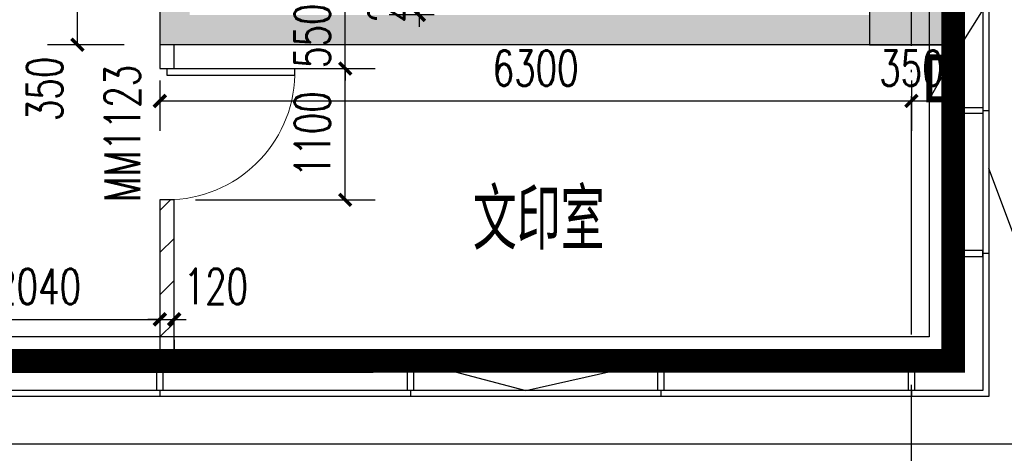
# Model space of a CAD drawing. Extents: x 797781 to 1255204, y 21234 to 1024248.
# Tile 577 of 656: x 981433 to 989687, y 566387 to 570022. Entities that reach past the tile are written whole.
import ezdxf

# ---------------------------------------------------------------- set-up
doc = ezdxf.new("R2010")
doc.units = 0
doc.header["$LTSCALE"] = 1000
doc.header["$MEASUREMENT"] = 0
doc.linetypes.add('230303生产综合楼-平面图_t8$0$DOTE', pattern=[2.42, 2, -0.2, 0.02, -0.2])
doc.linetypes.add('__DASH', pattern=[0.35, 0.25, -0.1])
for name, color, linetype in [('230303生产综合楼-平面图_t8$0$3T_WOOD', 21, 'Continuous'), ('230303生产综合楼-平面图_t8$0$COLUMN', 40, 'Continuous'), ('230303生产综合楼-平面图_t8$0$CURTWALL', 4, 'Continuous'), ('230303生产综合楼-平面图_t8$0$DIM_LEAD', 3, 'Continuous'), ('230303生产综合楼-平面图_t8$0$DIM_SYMB', 3, 'Continuous'), ('230303生产综合楼-平面图_t8$0$DOTE', 1, '230303生产综合楼-平面图_t8$0$DOTE'), ('230303生产综合楼-平面图_t8$0$PUB_DIM', 3, 'Continuous'), ('230303生产综合楼-平面图_t8$0$PUB_HATCH', 8, 'Continuous'), ('230303生产综合楼-平面图_t8$0$PUB_TEXT', 7, 'Continuous'), ('230303生产综合楼-平面图_t8$0$WALL', 40, 'Continuous'), ('230303生产综合楼-平面图_t8$0$WALL-MOVE', 6, 'Continuous'), ('230303生产综合楼-平面图_t8$0$WINDOW', 4, 'Continuous'), ('230303生产综合楼-平面图_t8$0$WINDOW_TEXT', 7, 'Continuous'), ('230303生产综合楼-平面图_t8$0$条件', 7, 'Continuous'), ('230303生产综合楼-平面图_t8$0$水管', 4, 'Continuous'), ('230303生产综合楼-平面图_t8$0$看线', 115, 'Continuous'), ('DIM_SYMB', 3, 'Continuous'), ('PUB_HATCH', 8, 'Continuous')]:
    doc.layers.add(name, color=color, linetype=linetype)
doc.styles.add('230303生产综合楼-平面图_t8$0$_TCH_DIM', font='SIMPLEX', dxfattribs={"bigfont": 'GBCBIG'})
doc.styles.add('230303生产综合楼-平面图_T8$0$_TCH_DIM_T3', font='SIMPLEX', dxfattribs={"width": 0.705882, "bigfont": 'GBCBIG'})
doc.styles.add('230303生产综合楼-平面图_t8$0$_TCH_WINDOW', font='SIMPLEX', dxfattribs={"height": 3.5, "bigfont": 'GBCBIG'})
doc.dimstyles.new('230303生产综合楼-平面图_T8$0$_TCH_ARCH&&100', dxfattribs={"dimtxt": 297.5, "dimasz": 100, "dimexe": 250, "dimexo": 300, "dimgap": 126.25, "dimtad": 1, "dimdec": 0, "dimzin": 0, "dimdsep": 46, "dimtxsty": '230303生产综合楼-平面图_T8$0$_TCH_DIM_T3', "dimblk": '230303生产综合楼-平面图_t8$0$_ArchTick', "dimcen": 0.09, "dimclrt": 7, "dimazin": 2, "dimtfac": 1, "dimtdec": 0, "dimtix": 1, "dimtmove": 2, "dimatfit": 3, "dimfxl": 1, "dimtolj": 1, "dimtzin": 0, "dimarcsym": 0})
pattern_1 = [(45, (0, 179.5), (-176.776766, 176.776766), [])]

# ---------------------------------------------------------------- blocks, each defined once
blk = doc.blocks.new('AQ6-8')
at = {"color": 6, "linetype": '__DASH', "ltscale": 4, "const_width": 200}
blk.add_lwpolyline([(1116821.3, 565087.5), (1116821.3, 562087.5), (1110171.3, 562086.9)], dxfattribs=at)
at = {"color": 2, "linetype": '230303生产综合楼-平面图_t8$0$DOTE', "ltscale": 2, "const_width": 200}
blk.add_lwpolyline([(1030371.3, 562087.5), (1110171.3, 562086.9)], dxfattribs=at)
at = {"layer": 'DIM_SYMB'}
blk.add_lwpolyline([(1112688.1, 560759.6, 0, 0, 0), (1115103.7, 560759.6, 0, 0, 0), (1115103.7, 561787.5, 80, 0, 0), (1115103.7, 562087.5, 0, 0, 0)], format="xyseb", dxfattribs=at)
blk = doc.blocks.new('230303生产综合楼-平面图_t8$0$6WLGJ')
at = {"layer": '230303生产综合楼-平面图_t8$0$3T_WOOD'}
for points in [[(1106291.4, 367911.9), (1106291.4, 367861.9), (1106541.3, 367861.9), (1106541.3, 367911.9)], [(1099666.3, 366736.9), (1099616.3, 366736.9), (1099616.3, 366986.9), (1099666.3, 366986.9)], [(1101766.3, 366736.9), (1101716.3, 366736.9), (1101716.3, 366986.9), (1101766.3, 366986.9)], [(1103866.3, 366736.9), (1103816.3, 366736.9), (1103816.3, 366986.9), (1103866.3, 366986.9)], [(1105966.3, 366736.9), (1105916.3, 366736.9), (1105916.3, 366986.9), (1105966.3, 366986.9)]]:
    blk.add_lwpolyline(points, close=True, dxfattribs=at)
for points in [[(1106591.3, 367886.9), (1106541.3, 367886.9)], [(1099641.3, 366736.9), (1099641.4, 366686.9)], [(1101741.3, 366736.9), (1101741.4, 366686.9)], [(1103841.3, 366736.9), (1103841.4, 366686.9)], [(1105941.3, 366736.9), (1105941.4, 366686.9)], [(1105941.3, 366736.9), (1105941.4, 366686.9)]]:
    blk.add_lwpolyline(points, dxfattribs=at)
blk = doc.blocks.new('230303生产综合楼-平面图_t8$0$_ArchTick')
at = {"color": 0, "linetype": 'ByBlock', "const_width": 0.3}
blk.add_lwpolyline([(-0.5, -0.5), (0.5, 0.5)], dxfattribs=at)
blk = doc.blocks.new('*D6270')
at = {"layer": '230303生产综合楼-平面图_t8$0$PUB_DIM', "color": 0, "lineweight": -2, "transparency": 16777216}
for p, q in [((808848.3, 174948.9), (808207.7, 174948.9)), ((808457.7, 174598.9), (808457.7, 174948.9)), ((808848.3, 174598.9), (808207.7, 174598.9))]:
    blk.add_line(p, q, dxfattribs=at)
at = {"layer": 'Defpoints', "color": 0, "transparency": 16777216}
for p in [(808457.7, 174948.9), (809148.3, 174948.9), (809148.3, 174598.9)]:
    blk.add_point(p, dxfattribs=at)
at = {"layer": '230303生产综合楼-平面图_t8$0$PUB_DIM', "color": 0, "lineweight": -2, "transparency": 16777216, "xscale": 100, "yscale": 100, "zscale": 100}
for p, rotation in [((808457.7, 174948.9), 90), ((808457.7, 174598.9), 270)]:
    blk.add_blockref('230303生产综合楼-平面图_t8$0$_ArchTick', p, dxfattribs=dict(at, rotation=rotation))
at = {"layer": '230303生产综合楼-平面图_t8$0$PUB_DIM', "color": 7, "transparency": 16777216, "insert": (808182.7, 174228.9), "char_height": 297.5, "attachment_point": 5, "rotation": 90, "style": '230303生产综合楼-平面图_T8$0$_TCH_DIM_T3'}
blk.add_mtext('\\A1;350', dxfattribs=at)
blk = doc.blocks.new('*D6276')
at = {"layer": '230303生产综合楼-平面图_t8$0$PUB_DIM', "color": 0, "lineweight": -2, "transparency": 16777216}
for p, q in [((809148.3, 174298.9), (809148.3, 173877.8)), ((815448.3, 174298.9), (815448.3, 173877.8)), ((809148.3, 174127.8), (815448.3, 174127.8))]:
    blk.add_line(p, q, dxfattribs=at)
at = {"layer": 'Defpoints', "color": 0, "transparency": 16777216}
for p in [(809148.3, 174598.9), (815448.3, 174598.9), (815448.3, 174127.8)]:
    blk.add_point(p, dxfattribs=at)
at = {"layer": '230303生产综合楼-平面图_t8$0$PUB_DIM', "color": 0, "lineweight": -2, "transparency": 16777216, "xscale": 100, "yscale": 100, "zscale": 100, "rotation": 180}
blk.add_blockref('230303生产综合楼-平面图_t8$0$_ArchTick', (809148.3, 174127.8), dxfattribs=at)
at = {"layer": '230303生产综合楼-平面图_t8$0$PUB_DIM', "color": 0, "lineweight": -2, "transparency": 16777216, "xscale": 100, "yscale": 100, "zscale": 100}
blk.add_blockref('230303生产综合楼-平面图_t8$0$_ArchTick', (815448.3, 174127.8), dxfattribs=at)
at = {"layer": '230303生产综合楼-平面图_t8$0$PUB_DIM', "color": 7, "transparency": 16777216, "insert": (812298.3, 174402.8), "char_height": 297.5, "attachment_point": 5, "style": '230303生产综合楼-平面图_T8$0$_TCH_DIM_T3'}
blk.add_mtext('\\A1;6300', dxfattribs=at)
blk = doc.blocks.new('*D6277')
at = {"layer": '230303生产综合楼-平面图_t8$0$PUB_DIM', "color": 0, "lineweight": -2, "transparency": 16777216}
for p, q in [((815448.3, 174298.9), (815448.3, 173877.8)), ((815798.3, 174298.9), (815798.3, 173877.8)), ((815448.3, 174127.8), (815798.3, 174127.8))]:
    blk.add_line(p, q, dxfattribs=at)
at = {"layer": 'Defpoints', "color": 0, "transparency": 16777216}
for p in [(815448.3, 174598.9), (815798.3, 174598.9), (815798.3, 174127.8)]:
    blk.add_point(p, dxfattribs=at)
at = {"layer": '230303生产综合楼-平面图_t8$0$PUB_DIM', "color": 0, "lineweight": -2, "transparency": 16777216, "xscale": 100, "yscale": 100, "zscale": 100, "rotation": 180}
blk.add_blockref('230303生产综合楼-平面图_t8$0$_ArchTick', (815448.3, 174127.8), dxfattribs=at)
at = {"layer": '230303生产综合楼-平面图_t8$0$PUB_DIM', "color": 0, "lineweight": -2, "transparency": 16777216, "xscale": 100, "yscale": 100, "zscale": 100}
blk.add_blockref('230303生产综合楼-平面图_t8$0$_ArchTick', (815798.3, 174127.8), dxfattribs=at)
at = {"layer": '230303生产综合楼-平面图_t8$0$PUB_DIM', "color": 7, "transparency": 16777216, "insert": (815448.3, 174402.8), "char_height": 297.5, "attachment_point": 5, "style": '230303生产综合楼-平面图_T8$0$_TCH_DIM_T3'}
blk.add_mtext('\\A1;350', dxfattribs=at)
blk = doc.blocks.new('*D6279')
at = {"layer": '230303生产综合楼-平面图_t8$0$PUB_DIM', "color": 0, "lineweight": -2, "transparency": 16777216}
for p, q in [((811321.5, 175099), (811321.5, 175199)), ((811448.3, 175099), (811071.5, 175099)), ((811321.5, 174848.9), (811321.5, 175099)), ((811448.3, 174848.9), (811071.5, 174848.9)), ((811321.5, 174848.9), (811321.5, 174748.9))]:
    blk.add_line(p, q, dxfattribs=at)
at = {"layer": 'Defpoints', "color": 0, "transparency": 16777216}
for p in [(811321.5, 175099), (811748.3, 175099), (811748.3, 174848.9)]:
    blk.add_point(p, dxfattribs=at)
at = {"layer": '230303生产综合楼-平面图_t8$0$PUB_DIM', "color": 0, "lineweight": -2, "transparency": 16777216, "xscale": 100, "yscale": 100, "zscale": 100}
for p, rotation in [((811321.5, 175099), 270), ((811321.5, 174848.9), 90)]:
    blk.add_blockref('230303生产综合楼-平面图_t8$0$_ArchTick', p, dxfattribs=dict(at, rotation=rotation))
at = {"layer": '230303生产综合楼-平面图_t8$0$PUB_DIM', "color": 7, "transparency": 16777216, "insert": (811046.5, 175053.2), "char_height": 297.5, "attachment_point": 5, "rotation": 90, "style": '230303生产综合楼-平面图_T8$0$_TCH_DIM_T3'}
blk.add_mtext('\\A1;250', dxfattribs=at)
blk = doc.blocks.new('*D6280')
at = {"layer": '230303生产综合楼-平面图_t8$0$PUB_DIM', "color": 0, "lineweight": -2, "transparency": 16777216}
for p, q in [((816985.2, 174948.5), (816985.3, 175048.5)), ((816398.2, 174948.8), (817235.2, 174948.4)), ((816984.9, 174298.6), (816985.2, 174948.5)), ((816397.9, 174298.9), (817234.9, 174298.5)), ((816984.9, 174298.6), (816984.9, 174198.6))]:
    blk.add_line(p, q, dxfattribs=at)
at = {"layer": 'Defpoints', "color": 0, "transparency": 16777216}
for p in [(816098.2, 174948.9), (816985.2, 174948.5), (816097.9, 174299)]:
    blk.add_point(p, dxfattribs=at)
at = {"layer": '230303生产综合楼-平面图_t8$0$PUB_DIM', "color": 0, "lineweight": -2, "transparency": 16777216, "xscale": 100, "yscale": 100, "zscale": 100}
for p, rotation in [((816985.2, 174948.5), 269.9726652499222), ((816984.9, 174298.6), 89.97266524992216)]:
    blk.add_blockref('230303生产综合楼-平面图_t8$0$_ArchTick', p, dxfattribs=dict(at, rotation=rotation))
at = {"layer": '230303生产综合楼-平面图_t8$0$PUB_DIM', "color": 7, "transparency": 16777216, "insert": (816710.1, 174623.7), "char_height": 297.5, "attachment_point": 5, "rotation": 89.97267, "style": '230303生产综合楼-平面图_T8$0$_TCH_DIM_T3'}
blk.add_mtext('\\A1;650', dxfattribs=at)
blk = doc.blocks.new('*D5064')
at = {"layer": '230303生产综合楼-平面图_t8$0$PUB_DIM', "color": 0, "lineweight": -2, "transparency": 16777216}
for p, q in [((980568, 567510.2), (982608, 567510.2)), ((980568, 567337.2), (980568, 567260.2)), ((982608, 567337.2), (982608, 567260.2))]:
    blk.add_line(p, q, dxfattribs=at)
at = {"layer": 'Defpoints', "color": 0, "transparency": 16777216}
for p in [(980568, 567637.2), (982608, 567637.2), (982608, 567510.2)]:
    blk.add_point(p, dxfattribs=at)
at = {"layer": '230303生产综合楼-平面图_t8$0$PUB_DIM', "color": 0, "lineweight": -2, "transparency": 16777216, "xscale": 100, "yscale": 100, "zscale": 100, "rotation": 180}
blk.add_blockref('230303生产综合楼-平面图_t8$0$_ArchTick', (980568, 567510.2), dxfattribs=at)
at = {"layer": '230303生产综合楼-平面图_t8$0$PUB_DIM', "color": 0, "lineweight": -2, "transparency": 16777216, "xscale": 100, "yscale": 100, "zscale": 100}
blk.add_blockref('230303生产综合楼-平面图_t8$0$_ArchTick', (982608, 567510.2), dxfattribs=at)
at = {"layer": '230303生产综合楼-平面图_t8$0$PUB_DIM', "color": 7, "transparency": 16777216, "insert": (981588, 567785.2), "char_height": 297.5, "attachment_point": 5, "style": '230303生产综合楼-平面图_T8$0$_TCH_DIM_T3'}
blk.add_mtext('\\A1;2040', dxfattribs=at)
blk = doc.blocks.new('*D5065')
at = {"layer": '230303生产综合楼-平面图_t8$0$PUB_DIM', "color": 0, "lineweight": -2, "transparency": 16777216}
for p, q in [((982608, 567510.2), (982508, 567510.2)), ((982608, 567510.2), (982728, 567510.2)), ((982728, 567510.2), (982828, 567510.2)), ((982608, 567337.2), (982608, 567260.2)), ((982728, 567337.2), (982728, 567260.2))]:
    blk.add_line(p, q, dxfattribs=at)
at = {"layer": 'Defpoints', "color": 0, "transparency": 16777216}
for p in [(982608, 567637.2), (982728, 567637.2), (982728, 567510.2)]:
    blk.add_point(p, dxfattribs=at)
at = {"layer": '230303生产综合楼-平面图_t8$0$PUB_DIM', "color": 0, "lineweight": -2, "transparency": 16777216, "xscale": 100, "yscale": 100, "zscale": 100}
blk.add_blockref('230303生产综合楼-平面图_t8$0$_ArchTick', (982608, 567510.2), dxfattribs=at)
at = {"layer": '230303生产综合楼-平面图_t8$0$PUB_DIM', "color": 0, "lineweight": -2, "transparency": 16777216, "xscale": 100, "yscale": 100, "zscale": 100, "rotation": 180}
blk.add_blockref('230303生产综合楼-平面图_t8$0$_ArchTick', (982728, 567510.2), dxfattribs=at)
at = {"layer": '230303生产综合楼-平面图_t8$0$PUB_DIM', "color": 7, "transparency": 16777216, "insert": (983078, 567785.2), "char_height": 297.5, "attachment_point": 5, "style": '230303生产综合楼-平面图_T8$0$_TCH_DIM_T3'}
blk.add_mtext('\\A1;120', dxfattribs=at)
blk = doc.blocks.new('*D5115')
at = {"layer": '230303生产综合楼-平面图_t8$0$PUB_DIM', "color": 0, "lineweight": -2, "transparency": 16777216}
for p, q in [((982908, 569612.2), (984411.9, 569612.2)), ((984161.9, 568512.2), (984161.9, 569612.2)), ((982908, 568512.2), (984411.9, 568512.2))]:
    blk.add_line(p, q, dxfattribs=at)
at = {"layer": 'Defpoints', "color": 0, "transparency": 16777216}
for p in [(982608, 569612.2), (984161.9, 569612.2), (982608, 568512.2)]:
    blk.add_point(p, dxfattribs=at)
at = {"layer": '230303生产综合楼-平面图_t8$0$PUB_DIM', "color": 0, "lineweight": -2, "transparency": 16777216, "xscale": 100, "yscale": 100, "zscale": 100}
for p, rotation in [((984161.9, 569612.2), 90), ((984161.9, 568512.2), 270)]:
    blk.add_blockref('230303生产综合楼-平面图_t8$0$_ArchTick', p, dxfattribs=dict(at, rotation=rotation))
at = {"layer": '230303生产综合楼-平面图_t8$0$PUB_DIM', "color": 7, "transparency": 16777216, "insert": (983886.9, 569062.2), "char_height": 297.5, "attachment_point": 5, "rotation": 90, "style": '230303生产综合楼-平面图_T8$0$_TCH_DIM_T3'}
blk.add_mtext('\\A1;1100', dxfattribs=at)
blk = doc.blocks.new('*D5116')
at = {"layer": '230303生产综合楼-平面图_t8$0$PUB_DIM', "color": 0, "lineweight": -2, "transparency": 16777216}
for p, q in [((984161.9, 570162.2), (984161.9, 570262.2)), ((982908, 570162.2), (984411.9, 570162.2)), ((984161.9, 569612.2), (984161.9, 570162.2)), ((982908, 569612.2), (984411.9, 569612.2)), ((984161.9, 569612.2), (984161.9, 569512.2))]:
    blk.add_line(p, q, dxfattribs=at)
at = {"layer": 'Defpoints', "color": 0, "transparency": 16777216}
for p in [(982608, 570162.2), (984161.9, 570162.2), (982608, 569612.2)]:
    blk.add_point(p, dxfattribs=at)
at = {"layer": '230303生产综合楼-平面图_t8$0$PUB_DIM', "color": 0, "lineweight": -2, "transparency": 16777216, "xscale": 100, "yscale": 100, "zscale": 100}
for p, rotation in [((984161.9, 570162.2), 270), ((984161.9, 569612.2), 90)]:
    blk.add_blockref('230303生产综合楼-平面图_t8$0$_ArchTick', p, dxfattribs=dict(at, rotation=rotation))
at = {"layer": '230303生产综合楼-平面图_t8$0$PUB_DIM', "color": 7, "transparency": 16777216, "insert": (983886.9, 569887.2), "char_height": 297.5, "attachment_point": 5, "rotation": 90, "style": '230303生产综合楼-平面图_T8$0$_TCH_DIM_T3'}
blk.add_mtext('\\A1;550', dxfattribs=at)
blk = doc.blocks.new('_FZH')
blk.add_lwpolyline([(-0.5, -0.5), (0.5, -0.5), (0.5, 0.5), (-0.5, 0.5)], close=True)
at = {"layer": 'PUB_HATCH'}
blk.add_solid([(-0.5, -0.5), (0.5, -0.5), (-0.5, 0.5), (0.5, 0.5)], dxfattribs=at)
blk = doc.blocks.new('230303生产综合楼-平面图_t8$0$$DorLib2D$00000001')
for p, q in [((0.45, 0.975), (0.5, 0.975)), ((0.45, 0), (0.45, 0.975)), ((0.5, 0), (0.5, 0.975)), ((0.5, 0), (0.45, 0))]:
    blk.add_line(p, q)
at = {"lineweight": 13}
blk.add_arc((0.475, 0), 0.975, 91.46928, 180, dxfattribs=at)
blk = doc.blocks.new('230303生产综合楼-平面图_t8$0$HXT-3')
at = {"layer": '230303生产综合楼-平面图_t8$0$PUB_HATCH'}
for points in [[(815548.3, 178748.9), (815548.3, 174848.9), (815798.3, 174598.9), (815798.3, 178748.9)], [(809398.3, 174848.9), (809398.3, 175398.9), (809148.3, 175398.9), (809148.3, 174598.9)], [(811748.3, 174598.9), (811748.3, 174848.9), (809398.3, 174848.9), (809148.3, 174598.9)], [(812448.3, 174598.9), (812448.3, 174848.9), (811748.3, 174848.9), (811748.3, 174598.9)], [(815798.3, 174598.9), (815548.3, 174848.9), (812448.3, 174848.9), (812448.3, 174598.9)]]:
    blk.add_hatch(color=256, dxfattribs=at).paths.add_polyline_path(points)
at = {"layer": '230303生产综合楼-平面图_t8$0$DIM_LEAD'}
blk.add_line((815798.3, 174491.6), (816353.2, 175378.6), dxfattribs=at)
at = {"layer": '230303生产综合楼-平面图_t8$0$DIM_LEAD', "const_width": 40}
blk.add_lwpolyline([(815787.7, 174474.7, 1), (815808.9, 174508.6, 1)], format="xyb", close=True, dxfattribs=at)
at = {"layer": '230303生产综合楼-平面图_t8$0$WALL'}
for p, q in [((815798.3, 178748.9), (815798.3, 174598.9)), ((809148.3, 175398.9), (809148.3, 174598.9)), ((811748.3, 174598.9), (809148.3, 174598.9)), ((812448.3, 174598.9), (811748.3, 174598.9)), ((815798.3, 174598.9), (812448.3, 174598.9))]:
    blk.add_line(p, q, dxfattribs=at)
at = {"layer": '230303生产综合楼-平面图_t8$0$条件', "color": 1, "const_width": 50}
blk.add_lwpolyline([(815798.3, 174491.6), (815798.3, 174141.6), (815598.3, 174141), (815598.3, 174492.9), (815798.3, 174491.6)], dxfattribs=at)
at = {"layer": '230303生产综合楼-平面图_t8$0$条件', "color": 1}
blk.add_lwpolyline([(815598.3, 174141), (815798.3, 174491.6)], dxfattribs=at)
at = {"layer": '230303生产综合楼-平面图_t8$0$PUB_DIM'}
for base, p1, p2, angle, picture, middle in [((811321.5, 175099), (811748.3, 174848.9), (811748.3, 175099), 90, '*D6279', (811046.5, 175053.2)), ((808457.7, 174948.9), (809148.3, 174598.9), (809148.3, 174948.9), 90, '*D6270', (808182.7, 174228.9)), ((815798.3, 174127.8), (815448.3, 174598.9), (815798.3, 174598.9), 360, '*D6277', (815448.3, 174402.8))]:
    dim = blk.add_linear_dim(base=base, p1=p1, p2=p2, angle=angle, dimstyle='230303生产综合楼-平面图_T8$0$_TCH_ARCH&&100', dxfattribs=at)
    dim.commit()
    dim.dimension.update_dxf_attribs({"geometry": picture, "text_midpoint": middle, "dimtype": 161})
for p1, p2, distance, picture, middle in [((816097.9, 174299), (816098.2, 174948.9), -887, '*D6280', (816710.1, 174623.7)), ((809148.3, 174598.9), (815448.3, 174598.9), -471.1, '*D6276', (812298.3, 174402.8))]:
    dim = blk.add_aligned_dim(p1=p1, p2=p2, distance=distance, dimstyle='230303生产综合楼-平面图_T8$0$_TCH_ARCH&&100', dxfattribs=at)
    dim.commit()
    dim.dimension.update_dxf_attribs({"geometry": picture, "text_midpoint": middle})

msp = doc.modelspace()

# ---------------------------------------------------------------- hatches: boundary and pattern name
at = {"layer": '230303生产综合楼-平面图_t8$0$PUB_HATCH'}
h = msp.add_hatch(dxfattribs=at)
h.set_pattern_fill('普通砖', color=256, scale=100, style=0)
h.set_pattern_definition(pattern_1)
h.paths.add_polyline_path([(982608, 569812.2), (982608, 569612.2), (982728, 569612.2), (982728, 569812.2)])
h = msp.add_hatch(dxfattribs=at)
h.set_pattern_fill('普通砖', color=256, scale=100, style=0)
h.set_pattern_definition(pattern_1)
h.paths.add_polyline_path([(982728, 567162.2), (982728, 568512.2), (982608, 568512.2), (982608, 567162.2)])

# ---------------------------------------------------------------- linework, layer by layer
msp.add_line((989508, 569262.2), (989558, 569262.2))
msp.add_lwpolyline([(989258, 569287.2), (989508, 569287.2), (989508, 569237.2), (989258, 569237.2)], close=True)
at = {"layer": '230303生产综合楼-平面图_t8$0$CURTWALL'}
for points in [[(895858, 590262.2), (963708, 590262.2), (989558, 587582.3), (989558, 566862.2), (895858, 566862.2)], [(895908, 590212.2), (963705.4, 590212.2), (989508, 587537.2), (989508, 566912.2), (895908, 566912.2)], [(896158, 589962.2), (963692.5, 589962.2), (989258, 587311.8), (989258, 567162.2), (896158, 567162.2)]]:
    msp.add_lwpolyline(points, close=True, dxfattribs=at)
msp.add_lwpolyline([(984733, 567162.2), (985674.8, 566912.2), (986783, 567162.2)], dxfattribs=at)
at = {"layer": '230303生产综合楼-平面图_t8$0$DIM_SYMB', "color": 1}
msp.add_lwpolyline([(990847.7, 567711.3), (989958, 567711.3), (989558, 568774.8)], dxfattribs=at)
at = {"layer": '230303生产综合楼-平面图_t8$0$DOTE'}
msp.add_line((988908, 564962.2), (988908, 592962.2), dxfattribs=at)
at = {"layer": '230303生产综合楼-平面图_t8$0$PUB_HATCH', "color": 8}
for points in [[(896358, 576462.2), (896358, 589762.2), (963682.2, 589762.2), (989058, 587131.4), (989058, 567362.2), (896358, 567362.2), (896358, 573462.2)], [(989058, 569912.2), (989058, 567362.2), (896358, 567362.2), (896358, 569812.2)]]:
    msp.add_lwpolyline(points, dxfattribs=at)
at = {"layer": '230303生产综合楼-平面图_t8$0$WALL-MOVE'}
for p, q in [((982608, 569812.2), (982608, 569612.2)), ((982728, 569812.2), (982608, 569812.2)), ((982728, 569612.2), (982728, 569812.2)), ((982608, 569612.2), (982728, 569612.2)), ((982728, 568512.2), (982608, 568512.2)), ((982608, 568512.2), (982608, 567162.2)), ((982728, 567162.2), (982728, 568512.2)), ((982608, 567162.2), (982728, 567162.2))]:
    msp.add_line(p, q, dxfattribs=at)
at = {"layer": '230303生产综合楼-平面图_t8$0$看线'}
msp.add_lwpolyline([(895458, 569181.9), (895458, 593389.6), (921394.7, 590662.2), (989958, 590662.2), (989958, 566462.2), (921321.3, 566462.2)], dxfattribs=at)
msp.add_lwpolyline([(895458, 590662.2), (964094.7, 590662.2), (989958, 587942.4), (989958, 566462.2), (895458, 566462.2)], close=True, dxfattribs=at)

# ---------------------------------------------------------------- block references
for name, p in [('AQ6-8', (-127563.3, 5074.6)), ('230303生产综合楼-平面图_t8$0$6WLGJ', (-117033.3, 200175.3))]:
    msp.add_blockref(name, p)
at = {"layer": '230303生产综合楼-平面图_t8$0$COLUMN', "xscale": 700, "yscale": 700, "zscale": 700}
msp.add_blockref('_FZH', (988908, 570162.2), dxfattribs=at)
at = {"layer": '230303生产综合楼-平面图_t8$0$WINDOW'}
ref = msp.add_blockref('230303生产综合楼-平面图_t8$0$$DorLib2D$00000001', (982668, 569062.2), dxfattribs=dict(at, xscale=1100, yscale=-1100, zscale=120, rotation=89.99999999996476))
ref.add_attrib('A', 'MM1123', (982441.8, 568492.2), dxfattribs={"layer": '230303生产综合楼-平面图_t8$0$WINDOW_TEXT', "ltscale": 2, "height": 297.5, "rotation": 90, "style": '230303生产综合楼-平面图_t8$0$_TCH_WINDOW', "width": 0.705882})
at = {"layer": '230303生产综合楼-平面图_t8$0$水管'}
msp.add_blockref('230303生产综合楼-平面图_t8$0$HXT-3', (173459.7, 395213.2), dxfattribs=at)

# ---------------------------------------------------------------- texts
at = {"layer": '230303生产综合楼-平面图_t8$0$PUB_TEXT', "style": '230303生产综合楼-平面图_t8$0$_TCH_DIM'}
msp.add_text('文印室', height=510.64, dxfattribs=at).set_placement((985232.7, 568092.4))

# ---------------------------------------------------------------- dimensions: what is measured, and where the dimension line sits
at = {"layer": '230303生产综合楼-平面图_t8$0$PUB_DIM'}
for p1, p2, distance, picture, middle in [((982608, 569612.2), (982608, 570162.2), -1553.9, '*D5116', (983886.9, 569887.2)), ((982608, 568512.2), (982608, 569612.2), -1553.9, '*D5115', (983886.9, 569062.2)), ((980568, 567637.2), (982608, 567637.2), -127, '*D5064', (981588, 567785.2))]:
    dim = msp.add_aligned_dim(p1=p1, p2=p2, distance=distance, dimstyle='230303生产综合楼-平面图_T8$0$_TCH_ARCH&&100', dxfattribs=at)
    dim.commit()
    dim.dimension.update_dxf_attribs({"geometry": picture, "text_midpoint": middle})
dim = msp.add_linear_dim(base=(982728, 567510.2), p1=(982608, 567637.2), p2=(982728, 567637.2), angle=0, dimstyle='230303生产综合楼-平面图_T8$0$_TCH_ARCH&&100', dxfattribs=at)
dim.commit()
dim.dimension.update_dxf_attribs({"geometry": '*D5065', "text_midpoint": (983078, 567785.2), "dimtype": 161})

doc.saveas('drawing.dxf')
